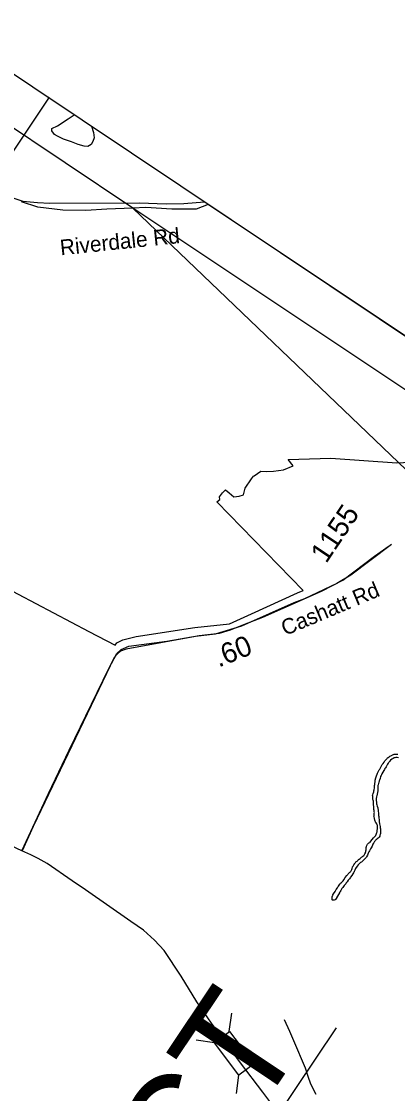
# Model space of a CAD drawing. Extents: x 1715610 to 1720914, y 798298 to 802505.
# Drawn here: x 1716031.7 to 1716081.7, y 799705.3 to 799847.8 of the extents above; entities that cross this region are included whole.
import ezdxf

# ---------------------------------------------------------------- set-up
doc = ezdxf.new("R2010")
doc.units = 0
for name, color, linetype in [('Default', 7, 'Continuous'), ('Prop DSN Text', 7, 'Continuous'), ('Prop North Arrow for Plan Sheets CELL', 7, 'Continuous')]:
    doc.layers.add(name, color=color, linetype=linetype)

msp = doc.modelspace()

# ---------------------------------------------------------------- linework, layer by layer
at = {"layer": 'Default'}
for p, q in [((1716084.03, 799805.09), (1716056.52, 799823.51)), ((1716084.03, 799805.09), (1716056.52, 799823.51)), ((1716059.32, 799713.57), (1716059.66, 799716)), ((1716057.36, 799712.08), (1716054.92, 799712.42)), ((1716065.04, 799708.95), (1716062.61, 799709.29)), ((1716060.26, 799705.33), (1716060.6, 799707.77))]:
    msp.add_line(p, q, dxfattribs=at)
for points in [[(1716035.73, 799833.58), (1716036.51, 799833.95), (1716037.9, 799834.9), (1716038.7, 799835.43)], [(1716041.01, 799833.89), (1716041.28, 799833.06), (1716041.38, 799832.36), (1716041.19, 799831.85), (1716040.98, 799831.47), (1716040.53, 799831.2), (1716040.03, 799831.23), (1716039.23, 799831.45), (1716038.38, 799831.83), (1716037.31, 799832.19), (1716036.52, 799832.57), (1716036.1, 799832.8), (1716035.76, 799833.3), (1716035.73, 799833.58)], [(1716011.11, 799831.39), (1716029.4, 799824.78), (1716031.91, 799823.95), (1716033.86, 799823.76), (1716035.47, 799823.68), (1716047.4, 799823.72), (1716050.92, 799823.56), (1716053.26, 799823.61), (1716056.01, 799823.85)], [(1716056.52, 799823.51), (1716054.94, 799822.89), (1716051.69, 799822.88), (1716048.24, 799823.09), (1716046.52, 799823.01), (1716043.07, 799822.85), (1716040.25, 799822.71), (1716037.19, 799822.72), (1716033.91, 799823.13), (1716031.72, 799823.86)], [(1716056.52, 799823.51), (1716054.94, 799822.89), (1716051.69, 799822.88), (1716048.24, 799823.09), (1716046.52, 799823.01), (1716043.07, 799822.85), (1716040.25, 799822.71), (1716037.19, 799822.72), (1716033.91, 799823.13), (1716031.72, 799823.86)], [(1716028.92, 799772.93), (1716040.65, 799766.76), (1716044.16, 799764.92), (1716044.38, 799765.25), (1716045.16, 799765.64), (1716046.95, 799766.06), (1716054.74, 799767.25), (1716059.34, 799767.74), (1716062.27, 799769.07), (1716068.37, 799771.88), (1716069.12, 799772.21), (1716057.65, 799783.97), (1716058.08, 799784.3), (1716058.03, 799784.66), (1716058.42, 799785.19), (1716058.83, 799785.55), (1716059.32, 799785.17), (1716059.93, 799784.64), (1716060.64, 799784.71), (1716061.19, 799784.92), (1716061.42, 799785.81), (1716062.25, 799787.01), (1716062.52, 799787.4), (1716062.6, 799787.45), (1716063.49, 799788.04), (1716064.29, 799788), (1716065.21, 799788.06), (1716066.52, 799788.22), (1716067.78, 799788.74), (1716067.13, 799789.59), (1716072.79, 799789.79), (1716081.55, 799789.14), (1716084.29, 799789.31)], [(1716028.92, 799772.93), (1716040.65, 799766.76), (1716044.16, 799764.92), (1716044.38, 799765.25), (1716045.16, 799765.64), (1716046.95, 799766.06), (1716054.74, 799767.25), (1716059.34, 799767.74), (1716062.27, 799769.07), (1716068.37, 799771.88), (1716069.12, 799772.21), (1716057.65, 799783.97), (1716058.08, 799784.3), (1716058.03, 799784.66), (1716058.42, 799785.19), (1716058.83, 799785.55), (1716059.32, 799785.17), (1716059.93, 799784.64), (1716060.64, 799784.71), (1716061.19, 799784.92), (1716061.42, 799785.81), (1716062.25, 799787.01), (1716062.52, 799787.4), (1716062.6, 799787.45), (1716063.49, 799788.04), (1716064.29, 799788), (1716065.21, 799788.06), (1716066.52, 799788.22), (1716067.78, 799788.74), (1716067.13, 799789.59), (1716072.79, 799789.79), (1716081.55, 799789.14), (1716084.29, 799789.31)], [(1716031.75, 799737.58), (1716035.3, 799745.2), (1716038.07, 799750.99), (1716041.04, 799757.08), (1716043.3, 799761.81), (1716044.37, 799763.81), (1716044.97, 799764.35), (1716045.99, 799764.77), (1716051.04, 799765.45), (1716055.31, 799766.22), (1716058.01, 799766.54), (1716059.46, 799766.95), (1716061.24, 799767.66), (1716063.76, 799768.66), (1716069.18, 799771.05), (1716071.57, 799772.11), (1716074.38, 799773.55), (1716078.6, 799776.75), (1716080.53, 799778.14)], [(1716080.85, 799778.3), (1716075.46, 799774.24), (1716073.61, 799773.12), (1716069.29, 799771.07), (1716067.87, 799770.54), (1716060.92, 799767.44), (1716057.45, 799766.37), (1716054.83, 799766.07), (1716045.6, 799764.37), (1716044.88, 799764.11), (1716044.5, 799763.83), (1716044.04, 799763.29), (1716033.25, 799740.81), (1716031.79, 799737.57)], [(1716081.78, 799749.97), (1716081.59, 799749.98), (1716081.42, 799749.98), (1716081.32, 799749.97), (1716081.21, 799749.93), (1716081.06, 799749.86), (1716080.9, 799749.76), (1716080.74, 799749.63), (1716080.63, 799749.5), (1716080.57, 799749.43), (1716080.51, 799749.35), (1716080.42, 799749.23), (1716080.33, 799749.1), (1716080.27, 799749.02), (1716080.22, 799748.92), (1716080.13, 799748.77), (1716080.05, 799748.62), (1716079.98, 799748.52), (1716079.93, 799748.41), (1716079.83, 799748.25), (1716079.71, 799748.03), (1716079.59, 799747.83), (1716079.52, 799747.67), (1716079.47, 799747.58), (1716079.42, 799747.45), (1716079.34, 799747.22), (1716079.26, 799747), (1716079.23, 799746.89), (1716079.21, 799746.82), (1716079.18, 799746.72), (1716079.13, 799746.54), (1716079.09, 799746.34), (1716079.06, 799746.25), (1716079.06, 799746.14), (1716079.05, 799745.97), (1716079.06, 799745.79), (1716079.05, 799745.69), (1716079.04, 799745.57), (1716079, 799745.35), (1716078.97, 799745.13), (1716078.95, 799745.01), (1716078.92, 799744.93), (1716078.87, 799744.77), (1716078.82, 799744.53), (1716078.82, 799744.26), (1716078.86, 799744.04), (1716078.85, 799743.92), (1716078.88, 799743.85), (1716078.91, 799743.72), (1716078.97, 799743.52), (1716079.03, 799743.31), (1716079.06, 799743.15), (1716079.08, 799743.07), (1716079.1, 799743.02), (1716079.11, 799742.88), (1716079.12, 799742.59), (1716079.14, 799742.29), (1716079.16, 799742.13), (1716079.17, 799741.99), (1716079.2, 799741.71), (1716079.24, 799741.42), (1716079.26, 799741.29), (1716079.28, 799741.18), (1716079.3, 799741), (1716079.34, 799740.81), (1716079.36, 799740.73), (1716079.37, 799740.65), (1716079.38, 799740.52), (1716079.4, 799740.4), (1716079.41, 799740.32), (1716079.4, 799740.26), (1716079.4, 799740.14), (1716079.41, 799740.02), (1716079.4, 799739.95), (1716079.39, 799739.88), (1716079.37, 799739.76), (1716079.33, 799739.65), (1716079.32, 799739.57), (1716079.29, 799739.52), (1716079.21, 799739.41), (1716079.09, 799739.28), (1716078.96, 799739.17), (1716078.85, 799739.08), (1716078.79, 799739.04), (1716078.74, 799738.97), (1716078.62, 799738.83), (1716078.51, 799738.67), (1716078.46, 799738.59), (1716078.4, 799738.47), (1716078.28, 799738.22), (1716078.16, 799737.97), (1716078.09, 799737.84), (1716078.04, 799737.75), (1716077.95, 799737.6)], [(1716079.34, 799748.53), (1716079.43, 799748.71), (1716079.53, 799748.87), (1716079.58, 799748.96), (1716079.64, 799749.05), (1716079.76, 799749.21), (1716079.88, 799749.37), (1716079.94, 799749.46), (1716079.98, 799749.53), (1716080.03, 799749.58), (1716080.12, 799749.7), (1716080.22, 799749.82), (1716080.27, 799749.88), (1716080.33, 799749.94), (1716080.43, 799750), (1716080.54, 799750.07), (1716080.59, 799750.11), (1716080.65, 799750.15), (1716080.76, 799750.21)], [(1716080.76, 799750.21), (1716080.86, 799750.27), (1716080.94, 799750.31), (1716081, 799750.34), (1716081.11, 799750.39), (1716081.2, 799750.42), (1716081.26, 799750.42), (1716081.44, 799750.42), (1716081.58, 799750.43), (1716081.68, 799750.44)], [(1716076.82, 799736.69), (1716076.89, 799736.74), (1716076.95, 799736.79), (1716077.06, 799736.88), (1716077.17, 799736.97), (1716077.24, 799737.02), (1716077.27, 799737.09), (1716077.33, 799737.21), (1716077.4, 799737.34), (1716077.42, 799737.4), (1716077.44, 799737.47), (1716077.45, 799737.61), (1716077.48, 799737.74), (1716077.48, 799737.81), (1716077.49, 799737.89), (1716077.51, 799738.02), (1716077.53, 799738.16), (1716077.53, 799738.22), (1716077.57, 799738.29), (1716077.61, 799738.38), (1716077.66, 799738.47), (1716077.7, 799738.5), (1716077.74, 799738.56), (1716077.85, 799738.63), (1716077.97, 799738.7), (1716078.02, 799738.76), (1716078.11, 799738.87), (1716078.3, 799739.08), (1716078.47, 799739.3), (1716078.56, 799739.4), (1716078.61, 799739.45), (1716078.69, 799739.54), (1716078.76, 799739.63), (1716078.79, 799739.67), (1716078.82, 799739.76), (1716078.87, 799739.9), (1716078.92, 799740.04), (1716078.94, 799740.1), (1716078.95, 799740.17), (1716078.97, 799740.29), (1716078.97, 799740.4), (1716078.98, 799740.48), (1716078.98, 799740.56), (1716078.98, 799740.72), (1716078.99, 799740.9), (1716079, 799740.97), (1716078.96, 799741.05), (1716078.89, 799741.18), (1716078.83, 799741.3), (1716078.79, 799741.35), (1716078.75, 799741.4), (1716078.73, 799741.45), (1716078.7, 799741.52), (1716078.67, 799741.59), (1716078.65, 799741.64), (1716078.63, 799741.71), (1716078.61, 799741.79), (1716078.59, 799741.93), (1716078.55, 799742.1), (1716078.53, 799742.18), (1716078.54, 799742.29), (1716078.55, 799742.45), (1716078.56, 799742.6), (1716078.58, 799742.69), (1716078.57, 799742.78), (1716078.55, 799742.94), (1716078.52, 799743.1), (1716078.52, 799743.17), (1716078.52, 799743.23), (1716078.5, 799743.41), (1716078.47, 799743.79), (1716078.45, 799744.17), (1716078.42, 799744.34), (1716078.4, 799744.42), (1716078.39, 799744.49), (1716078.37, 799744.65), (1716078.36, 799744.81), (1716078.35, 799744.91), (1716078.38, 799745.02), (1716078.43, 799745.23), (1716078.5, 799745.44), (1716078.52, 799745.55), (1716078.55, 799745.7), (1716078.59, 799745.97), (1716078.62, 799746.25), (1716078.64, 799746.4), (1716078.65, 799746.53), (1716078.69, 799746.77), (1716078.71, 799746.99), (1716078.72, 799747.11), (1716078.74, 799747.15), (1716078.79, 799747.3), (1716078.87, 799747.54), (1716078.95, 799747.78), (1716078.99, 799747.9), (1716079.04, 799748), (1716079.13, 799748.18), (1716079.23, 799748.35), (1716079.29, 799748.44), (1716079.34, 799748.53)], [(1716031.75, 799737.58), (1716029.61, 799738.59)], [(1716060.34, 799710.06), (1716056.96, 799714.7), (1716055.02, 799717.5), (1716052.92, 799720.92), (1716050.67, 799724.35), (1716049.4, 799725.7), (1716047.94, 799727.04), (1716046.24, 799728.21), (1716040.23, 799732.4), (1716038.43, 799733.59), (1716035.11, 799735.89), (1716033.93, 799736.58), (1716032.95, 799737.07), (1716031.75, 799737.58)], [(1716077.95, 799737.6), (1716077.86, 799737.45), (1716077.81, 799737.37), (1716077.76, 799737.26), (1716077.66, 799737.03), (1716077.55, 799736.81), (1716077.51, 799736.71), (1716077.45, 799736.65), (1716077.36, 799736.56), (1716077.28, 799736.48), (1716077.23, 799736.43), (1716077.2, 799736.38), (1716077.1, 799736.31), (1716077, 799736.2), (1716076.86, 799736.1), (1716076.75, 799736.02), (1716076.69, 799735.98), (1716076.61, 799735.89), (1716076.44, 799735.71), (1716076.28, 799735.53), (1716076.2, 799735.43), (1716076.15, 799735.37), (1716076.08, 799735.23), (1716076, 799735.04), (1716075.91, 799734.85), (1716075.86, 799734.72), (1716075.82, 799734.65), (1716075.73, 799734.52), (1716075.59, 799734.3), (1716075.42, 799734.08), (1716075.35, 799733.98), (1716075.27, 799733.87), (1716075.11, 799733.67), (1716074.96, 799733.48), (1716074.89, 799733.38), (1716074.85, 799733.35), (1716074.78, 799733.22), (1716074.58, 799732.96), (1716074.38, 799732.7), (1716074.28, 799732.57), (1716074.22, 799732.48), (1716074.12, 799732.33), (1716074.03, 799732.17), (1716073.98, 799732.1), (1716073.5, 799731.25), (1716073.47, 799731.22), (1716073.46, 799731.13), (1716073.39, 799731.06), (1716073.24, 799731.02), (1716073.1, 799731.01), (1716073.03, 799731.02), (1716073, 799731.07), (1716072.98, 799731.17), (1716072.97, 799731.33), (1716073, 799731.48), (1716073.03, 799731.6), (1716073.05, 799731.66), (1716073.09, 799731.72), (1716073.17, 799731.86), (1716073.25, 799731.99), (1716073.29, 799732.06), (1716073.38, 799732.18), (1716073.52, 799732.44), (1716073.68, 799732.69), (1716073.75, 799732.8), (1716073.81, 799732.89), (1716073.91, 799733.02), (1716073.99, 799733.15), (1716074.05, 799733.22), (1716074.1, 799733.29), (1716074.22, 799733.4), (1716074.34, 799733.52), (1716074.39, 799733.57), (1716074.42, 799733.61), (1716074.51, 799733.75), (1716074.72, 799734.03), (1716074.94, 799734.32), (1716075.04, 799734.45), (1716075.1, 799734.51), (1716075.2, 799734.62), (1716075.3, 799734.71), (1716075.35, 799734.76), (1716075.4, 799734.82), (1716075.49, 799734.93), (1716075.6, 799735.1), (1716075.64, 799735.26), (1716075.67, 799735.4), (1716075.69, 799735.48), (1716075.76, 799735.56), (1716075.87, 799735.75), (1716076.01, 799735.92), (1716076.05, 799736), (1716076.08, 799736.05), (1716076.14, 799736.11), (1716076.29, 799736.23), (1716076.42, 799736.37), (1716076.49, 799736.43), (1716076.55, 799736.49), (1716076.69, 799736.58), (1716076.82, 799736.69)], [(1716066.61, 799715.17), (1716067.3, 799713.64), (1716067.86, 799712.36), (1716069.38, 799708.74), (1716069.75, 799707.65), (1716070.1, 799706.62), (1716070.79, 799705.25)], [(1716064.85, 799704.09), (1716063.79, 799705.5), (1716060.81, 799709.42), (1716060.34, 799710.06)]]:
    msp.add_lwpolyline(points, dxfattribs=at)
msp.add_lwpolyline([(1716060.6, 799707.77), (1716057.35, 799712.07), (1716059.36, 799713.59), (1716062.61, 799709.29)], close=True, dxfattribs=at)
at = {"layer": 'Prop DSN Text'}
msp.add_line((1716020.09, 799634.2), (1716073.54, 799714.06), dxfattribs=at)
msp.add_lwpolyline([(1715972.32, 799278.02), (1716250.51, 799693.66), (1715888.23, 799936.14), (1715610.03, 799520.5)], close=True, dxfattribs=at)
at = {"layer": 'Prop North Arrow for Plan Sheets CELL'}
for p, q in [((1716046.52, 799823.01), (1716013.86, 799844.87)), ((1716028.77, 799827.77), (1716035.44, 799837.74)), ((1716046.52, 799823.01), (1716098.46, 799773.18)), ((1716105.21, 799783.82), (1716046.52, 799823.01))]:
    msp.add_line(p, q, dxfattribs=at)

# ---------------------------------------------------------------- texts
at = {"layer": 'Default'}
for s, height, rotation, p in [('Riverdale Rd', 2.0663, 5.9172, (1716036.94, 799816.73)), ('1155', 2.719, 56.2051, (1716072.19, 799775.69)), ('Cashatt Rd', 2.066, 22.8776, (1716066.74, 799766.14)), ('.60', 2.719, 21.8247, (1716057.9, 799761.94))]:
    msp.add_text(s, height=height, rotation=rotation, dxfattribs=at).set_placement(p)
at = {"layer": 'Prop DSN Text'}
msp.add_text('PROJECT ', height=14.701, rotation=56.2051, dxfattribs=at).set_placement((1716018.55, 799635.97))

doc.saveas('drawing.dxf')
